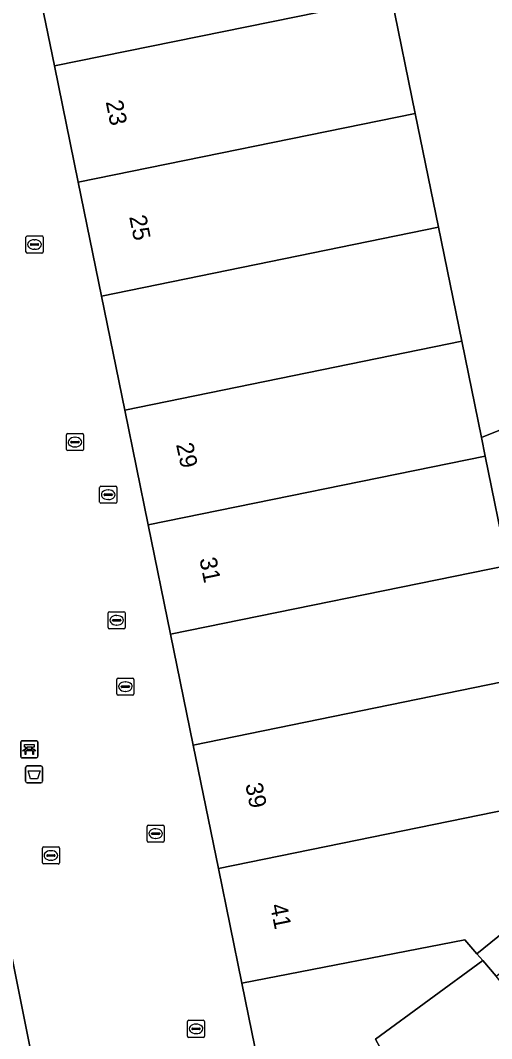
# Model space of a CAD drawing. Extents: x 161087 to 161926, y 382572 to 383873.
# Drawn here: x 161252.4 to 161280, y 383413 to 383472.6 of the extents above; entities that cross this region are included whole.
import ezdxf

# ---------------------------------------------------------------- set-up
doc = ezdxf.new("R2010")
doc.units = 0
for name, color, linetype in [('IMGEO_Afvalbak', 7, 'Continuous'), ('IMGEO_Bank', 7, 'Continuous'), ('IMGEO_Brandkraan', 7, 'Continuous'), ('IMGEO_Erf', 7, 'Continuous'), ('IMGEO_Kolk', 7, 'Continuous'), ('IMGEO_Pand', 7, 'Continuous'), ('IMGEO_Pand_nummerreeks', 7, 'Continuous'), ('IMGEO_Rijbaan_lokaal_open', 7, 'Continuous'), ('IMGEO_Rioolput', 7, 'Continuous'), ('IMGEO_Voetgangersgebied_open', 7, 'Continuous')]:
    doc.layers.add(name, color=color, linetype=linetype)

msp = doc.modelspace()

# ---------------------------------------------------------------- linework, layer by layer
at = {"layer": 'IMGEO_Afvalbak'}
for p, q in [((161252.709, 383428.08), (161252.709, 383428.88)), ((161252.709, 383428.88), (161252.709, 383428.08)), ((161252.809, 383428.98), (161253.599, 383428.98)), ((161253.599, 383428.98), (161252.809, 383428.98)), ((161253.699, 383428.88), (161253.699, 383428.08)), ((161253.699, 383428.08), (161253.699, 383428.88)), ((161253.599, 383427.98), (161252.809, 383427.98)), ((161252.809, 383427.98), (161253.599, 383427.98))]:
    msp.add_line(p, q, dxfattribs=at)
msp.add_lwpolyline([(161252.852, 383428.694), (161253.556, 383428.694), (161253.407, 383428.224), (161253.001, 383428.224), (161252.852, 383428.694)], dxfattribs=at)
for centre, start, end in [((161252.809, 383428.88), 90, 180), ((161252.809, 383428.88), 90, 180), ((161253.599, 383428.88), 0, 90), ((161253.599, 383428.88), 360, 90), ((161252.809, 383428.08), 180, 270), ((161252.809, 383428.08), 180, 270), ((161253.599, 383428.08), 270, 0), ((161253.599, 383428.08), 270, 0)]:
    msp.add_arc(centre, 0.1, start, end, dxfattribs=at)
at = {"layer": 'IMGEO_Bank'}
for p, q in [((161252.497, 383430.454), (161253.338, 383430.454)), ((161253.338, 383430.454), (161252.497, 383430.454)), ((161252.422, 383429.529), (161252.422, 383430.37)), ((161252.422, 383430.37), (161252.422, 383429.529)), ((161253.119, 383429.852), (161252.726, 383429.852)), ((161252.731, 383429.96), (161252.731, 383430.066)), ((161252.775, 383430.066), (161252.775, 383429.96)), ((161253.063, 383430.072), (161252.781, 383430.072)), ((161252.781, 383429.954), (161253.063, 383429.954)), ((161253.069, 383429.96), (161253.069, 383430.066)), ((161253.113, 383430.066), (161253.113, 383429.96)), ((161253.422, 383430.379), (161253.422, 383429.538)), ((161253.422, 383429.538), (161253.422, 383430.379)), ((161253.347, 383429.454), (161252.506, 383429.454)), ((161252.506, 383429.454), (161253.347, 383429.454))]:
    msp.add_line(p, q, dxfattribs=at)
for points in [[(161252.669, 383429.852), (161252.527, 383429.852), (161252.639, 383429.954), (161252.725, 383429.954)], [(161252.725, 383430.072), (161252.639, 383430.072), (161252.639, 383430.233), (161253.202, 383430.233), (161253.202, 383430.072), (161253.119, 383430.072)], [(161252.719, 383429.845), (161252.719, 383429.638), (161252.676, 383429.638), (161252.676, 383429.845)], [(161253.119, 383429.954), (161253.202, 383429.954), (161253.314, 383429.852), (161253.175, 383429.852)], [(161253.169, 383429.845), (161253.169, 383429.638), (161253.125, 383429.638), (161253.125, 383429.845)]]:
    msp.add_lwpolyline(points, dxfattribs=at)
for centre, radius, start, end in [((161252.5, 383430.376), 0.0779, 92.4484, 184.28452), ((161252.5, 383430.376), 0.0779, 92.4484, 184.28452), ((161253.344, 383430.376), 0.0779, 2.4484, 94.28452), ((161253.344, 383430.376), 0.0779, 2.4484, 94.28452), ((161252.669, 383429.845), 0.00671, 2.89567, 87.10433), ((161252.726, 383429.845), 0.00671, 92.89567, 177.10433), ((161252.724, 383430.065), 0.00671, 2.89567, 87.10433), ((161252.724, 383429.961), 0.00671, 272.89567, 357.10433), ((161252.781, 383430.065), 0.00671, 92.89567, 177.10433), ((161252.781, 383429.961), 0.00671, 182.89567, 267.10433), ((161253.063, 383430.065), 0.00671, 2.89567, 87.10433), ((161253.063, 383429.961), 0.00671, 272.89567, 357.10433), ((161253.12, 383430.065), 0.00671, 92.89567, 177.10433), ((161253.12, 383429.961), 0.00671, 182.89567, 267.10433), ((161253.118, 383429.845), 0.00671, 2.89567, 87.10433), ((161253.175, 383429.845), 0.00671, 92.89567, 177.10433), ((161252.5, 383429.532), 0.0779, 182.4484, 274.28452), ((161252.5, 383429.532), 0.0779, 182.4484, 274.28452), ((161253.344, 383429.532), 0.0779, 272.4484, 4.28452), ((161253.344, 383429.532), 0.0779, 272.4484, 4.28452)]:
    msp.add_arc(centre, radius, start, end, dxfattribs=at)
at = {"layer": 'IMGEO_Brandkraan'}
for p, q in [((161257.116, 383445.351), (161257.968, 383445.351)), ((161257.041, 383444.425), (161257.041, 383445.277)), ((161257.3, 383444.845), (161257.3, 383444.857)), ((161257.738, 383444.808), (161257.34, 383444.808)), ((161257.343, 383444.894), (161257.741, 383444.894)), ((161257.529, 383445.131), (161257.554, 383445.131)), ((161257.784, 383444.857), (161257.784, 383444.845)), ((161258.042, 383445.277), (161258.042, 383444.425)), ((161257.968, 383444.351), (161257.116, 383444.351)), ((161257.552, 383444.571), (161257.527, 383444.571))]:
    msp.add_line(p, q, dxfattribs=at)
for points in [[(161257.116, 383445.351), (161257.968, 383445.351)], [(161257.041, 383444.425), (161257.041, 383445.277)], [(161258.042, 383445.277), (161258.042, 383444.425)], [(161257.968, 383444.351), (161257.116, 383444.351)]]:
    msp.add_lwpolyline(points, dxfattribs=at)
for centre, radius, start, end in [((161257.118, 383445.275), 0.0765, 91.55205, 178.44795), ((161257.118, 383445.275), 0.0765, 91.55205, 178.44795), ((161257.966, 383445.275), 0.0765, 1.55205, 88.44795), ((161257.966, 383445.275), 0.0765, 1.55205, 88.44795), ((161257.34, 383444.854), 0.0403, 85.87752, 175.75265), ((161257.337, 383444.844), 0.0366, 178.93798, 274.71019), ((161257.741, 383444.851), 0.043, 264.86636, 352.45326), ((161257.745, 383444.856), 0.0386, 1.73085, 96.63898), ((161257.118, 383444.427), 0.0765, 181.55205, 268.44795), ((161257.118, 383444.427), 0.0765, 181.55205, 268.44795), ((161257.966, 383444.427), 0.0765, 271.55205, 358.44795), ((161257.966, 383444.427), 0.0765, 271.55205, 358.44795)]:
    msp.add_arc(centre, radius, start, end, dxfattribs=at)
for centre, major_axis, ratio, start_param, end_param in [((161257.528, 383444.851), (-0.387, 0.002), 0.722429, 4.712389, 7.853982), ((161257.553, 383444.851), (-0.39, 0.002), 0.717154, 1.570796, 4.712389)]:
    msp.add_ellipse(centre, major_axis=major_axis, ratio=ratio, start_param=start_param, end_param=end_param, dxfattribs=at)
at = {"layer": 'IMGEO_Erf'}
msp.add_lwpolyline([(161300.471, 383452.88), (161298.208, 383455.819), (161279.377, 383448.196), (161279.598, 383447.115), (161280.905, 383440.714), (161282.23, 383434.225), (161283.705, 383426.999), (161281.073, 383426.46), (161282.28, 383420.557), (161279.094, 383417.987), (161279.445, 383417.58), (161280.227, 383416.672), (161285.524, 383420.675), (161283.192, 383423.925), (161284.548, 383425.338), (161287.507, 383428.422), (161285.724, 383431.07), (161285.865, 383431.179), (161287.119, 383432.153), (161285.863, 383438.531), (161285.264, 383441.572), (161289.598, 383444.795)], close=True, dxfattribs=at)
at = {"layer": 'IMGEO_Kolk'}
for p, q in [((161252.729, 383459.07), (161252.729, 383459.922)), ((161252.804, 383459.996), (161253.656, 383459.996)), ((161253.217, 383459.776), (161253.242, 383459.776)), ((161253.73, 383459.922), (161253.73, 383459.07)), ((161252.988, 383459.49), (161252.988, 383459.502)), ((161253.426, 383459.453), (161253.028, 383459.453)), ((161253.031, 383459.539), (161253.429, 383459.539)), ((161253.24, 383459.216), (161253.215, 383459.216)), ((161253.472, 383459.502), (161253.472, 383459.49)), ((161253.656, 383458.996), (161252.804, 383458.996)), ((161255.095, 383447.506), (161255.095, 383448.358)), ((161255.17, 383448.432), (161256.022, 383448.432)), ((161256.096, 383448.358), (161256.096, 383447.506)), ((161255.354, 383447.926), (161255.354, 383447.938)), ((161255.792, 383447.889), (161255.394, 383447.889)), ((161255.397, 383447.975), (161255.795, 383447.975)), ((161255.583, 383448.212), (161255.608, 383448.212)), ((161255.838, 383447.938), (161255.838, 383447.926)), ((161256.022, 383447.432), (161255.17, 383447.432)), ((161255.606, 383447.652), (161255.581, 383447.652)), ((161258.043, 383433.192), (161258.043, 383434.044)), ((161258.118, 383434.118), (161258.97, 383434.118)), ((161259.044, 383434.044), (161259.044, 383433.192)), ((161258.302, 383433.612), (161258.302, 383433.624)), ((161258.74, 383433.575), (161258.342, 383433.575)), ((161258.345, 383433.661), (161258.743, 383433.661)), ((161258.531, 383433.898), (161258.556, 383433.898)), ((161258.786, 383433.624), (161258.786, 383433.612)), ((161258.97, 383433.118), (161258.118, 383433.118)), ((161258.554, 383433.338), (161258.529, 383433.338)), ((161259.815, 383424.588), (161259.815, 383425.44)), ((161259.89, 383425.514), (161260.742, 383425.514)), ((161260.117, 383425.057), (161260.515, 383425.057)), ((161260.303, 383425.294), (161260.328, 383425.294)), ((161260.816, 383425.44), (161260.816, 383424.588)), ((161260.742, 383424.514), (161259.89, 383424.514)), ((161260.074, 383425.008), (161260.074, 383425.02)), ((161260.512, 383424.971), (161260.114, 383424.971)), ((161260.326, 383424.734), (161260.301, 383424.734)), ((161260.558, 383425.02), (161260.558, 383425.008)), ((161253.689, 383423.31), (161253.689, 383424.162)), ((161253.764, 383424.236), (161254.616, 383424.236)), ((161254.177, 383424.016), (161254.202, 383424.016)), ((161254.69, 383424.162), (161254.69, 383423.31)), ((161253.948, 383423.73), (161253.948, 383423.742)), ((161254.386, 383423.693), (161253.988, 383423.693)), ((161253.991, 383423.779), (161254.389, 383423.779)), ((161254.2, 383423.456), (161254.175, 383423.456)), ((161254.432, 383423.742), (161254.432, 383423.73)), ((161254.616, 383423.236), (161253.764, 383423.236)), ((161262.177, 383413.16), (161262.177, 383414.012)), ((161262.252, 383414.086), (161263.104, 383414.086)), ((161262.665, 383413.866), (161262.69, 383413.866)), ((161263.178, 383414.012), (161263.178, 383413.16)), ((161262.436, 383413.58), (161262.436, 383413.592)), ((161262.874, 383413.543), (161262.476, 383413.543)), ((161262.479, 383413.629), (161262.877, 383413.629)), ((161262.688, 383413.306), (161262.663, 383413.306)), ((161262.92, 383413.592), (161262.92, 383413.58)), ((161263.104, 383413.086), (161262.252, 383413.086))]:
    msp.add_line(p, q, dxfattribs=at)
for points in [[(161252.729, 383459.07), (161252.729, 383459.922)], [(161252.804, 383459.996), (161253.656, 383459.996)], [(161253.73, 383459.922), (161253.73, 383459.07)], [(161253.656, 383458.996), (161252.804, 383458.996)], [(161255.095, 383447.506), (161255.095, 383448.358)], [(161255.17, 383448.432), (161256.022, 383448.432)], [(161256.096, 383448.358), (161256.096, 383447.506)], [(161256.022, 383447.432), (161255.17, 383447.432)], [(161258.043, 383433.192), (161258.043, 383434.044)], [(161258.118, 383434.118), (161258.97, 383434.118)], [(161259.044, 383434.044), (161259.044, 383433.192)], [(161258.97, 383433.118), (161258.118, 383433.118)], [(161259.815, 383424.588), (161259.815, 383425.44)], [(161259.89, 383425.514), (161260.742, 383425.514)], [(161260.816, 383425.44), (161260.816, 383424.588)], [(161260.742, 383424.514), (161259.89, 383424.514)], [(161253.689, 383423.31), (161253.689, 383424.162)], [(161253.764, 383424.236), (161254.616, 383424.236)], [(161254.69, 383424.162), (161254.69, 383423.31)], [(161254.616, 383423.236), (161253.764, 383423.236)], [(161262.177, 383413.16), (161262.177, 383414.012)], [(161262.252, 383414.086), (161263.104, 383414.086)], [(161263.178, 383414.012), (161263.178, 383413.16)], [(161263.104, 383413.086), (161262.252, 383413.086)]]:
    msp.add_lwpolyline(points, dxfattribs=at)
for centre, radius, start, end in [((161252.806, 383459.92), 0.0765, 91.55205, 178.44795), ((161252.806, 383459.92), 0.0765, 91.55205, 178.44795), ((161253.654, 383459.92), 0.0765, 1.55205, 88.44795), ((161253.654, 383459.92), 0.0765, 1.55205, 88.44795), ((161252.806, 383459.072), 0.0765, 181.55205, 268.44795), ((161252.806, 383459.072), 0.0765, 181.55205, 268.44795), ((161253.028, 383459.499), 0.0403, 85.87752, 175.75265), ((161253.025, 383459.489), 0.0366, 178.93798, 274.71019), ((161253.429, 383459.496), 0.043, 264.86636, 352.45326), ((161253.433, 383459.501), 0.0386, 1.73085, 96.63898), ((161253.654, 383459.072), 0.0765, 271.55205, 358.44795), ((161253.654, 383459.072), 0.0765, 271.55205, 358.44795), ((161255.172, 383448.356), 0.0765, 91.55205, 178.44795), ((161255.172, 383448.356), 0.0765, 91.55205, 178.44795), ((161256.02, 383448.356), 0.0765, 1.55205, 88.44795), ((161256.02, 383448.356), 0.0765, 1.55205, 88.44795), ((161255.394, 383447.935), 0.0403, 85.87752, 175.75265), ((161255.391, 383447.925), 0.0366, 178.93798, 274.71019), ((161255.795, 383447.932), 0.043, 264.86636, 352.45326), ((161255.799, 383447.937), 0.0386, 1.73085, 96.63898), ((161255.172, 383447.508), 0.0765, 181.55205, 268.44795), ((161255.172, 383447.508), 0.0765, 181.55205, 268.44795), ((161256.02, 383447.508), 0.0765, 271.55205, 358.44795), ((161256.02, 383447.508), 0.0765, 271.55205, 358.44795), ((161258.12, 383434.042), 0.0765, 91.55205, 178.44795), ((161258.12, 383434.042), 0.0765, 91.55205, 178.44795), ((161258.968, 383434.042), 0.0765, 1.55205, 88.44795), ((161258.968, 383434.042), 0.0765, 1.55205, 88.44795), ((161258.342, 383433.621), 0.0403, 85.87752, 175.75265), ((161258.339, 383433.611), 0.0366, 178.93798, 274.71019), ((161258.743, 383433.618), 0.043, 264.86636, 352.45326), ((161258.747, 383433.623), 0.0386, 1.73085, 96.63898), ((161258.12, 383433.194), 0.0765, 181.55205, 268.44795), ((161258.12, 383433.194), 0.0765, 181.55205, 268.44795), ((161258.968, 383433.194), 0.0765, 271.55205, 358.44795), ((161258.968, 383433.194), 0.0765, 271.55205, 358.44795), ((161259.892, 383425.438), 0.0765, 91.55205, 178.44795), ((161259.892, 383425.438), 0.0765, 91.55205, 178.44795), ((161260.114, 383425.017), 0.0403, 85.87752, 175.75265), ((161260.519, 383425.019), 0.0386, 1.73085, 96.63898), ((161260.74, 383425.438), 0.0765, 1.55205, 88.44795), ((161260.74, 383425.438), 0.0765, 1.55205, 88.44795), ((161259.892, 383424.59), 0.0765, 181.55205, 268.44795), ((161259.892, 383424.59), 0.0765, 181.55205, 268.44795), ((161260.111, 383425.007), 0.0366, 178.93798, 274.71019), ((161260.515, 383425.014), 0.043, 264.86636, 352.45326), ((161260.74, 383424.59), 0.0765, 271.55205, 358.44795), ((161260.74, 383424.59), 0.0765, 271.55205, 358.44795), ((161253.766, 383424.16), 0.0765, 91.55205, 178.44795), ((161253.766, 383424.16), 0.0765, 91.55205, 178.44795), ((161254.614, 383424.16), 0.0765, 1.55205, 88.44795), ((161254.614, 383424.16), 0.0765, 1.55205, 88.44795), ((161253.766, 383423.312), 0.0765, 181.55205, 268.44795), ((161253.766, 383423.312), 0.0765, 181.55205, 268.44795), ((161253.988, 383423.739), 0.0403, 85.87752, 175.75265), ((161253.985, 383423.729), 0.0366, 178.93798, 274.71019), ((161254.389, 383423.736), 0.043, 264.86636, 352.45326), ((161254.393, 383423.741), 0.0386, 1.73085, 96.63898), ((161254.614, 383423.312), 0.0765, 271.55205, 358.44795), ((161254.614, 383423.312), 0.0765, 271.55205, 358.44795), ((161262.254, 383414.01), 0.0765, 91.55205, 178.44795), ((161262.254, 383414.01), 0.0765, 91.55205, 178.44795), ((161263.102, 383414.01), 0.0765, 1.55205, 88.44795), ((161263.102, 383414.01), 0.0765, 1.55205, 88.44795), ((161262.254, 383413.162), 0.0765, 181.55205, 268.44795), ((161262.254, 383413.162), 0.0765, 181.55205, 268.44795), ((161262.476, 383413.589), 0.0403, 85.87752, 175.75265), ((161262.473, 383413.579), 0.0366, 178.93798, 274.71019), ((161262.877, 383413.586), 0.043, 264.86636, 352.45326), ((161262.881, 383413.591), 0.0386, 1.73085, 96.63898), ((161263.102, 383413.162), 0.0765, 271.55205, 358.44795), ((161263.102, 383413.162), 0.0765, 271.55205, 358.44795)]:
    msp.add_arc(centre, radius, start, end, dxfattribs=at)
for centre, major_axis, ratio, start_param, end_param in [((161253.216, 383459.496), (-0.387, 0.002), 0.722429, 4.712389, 7.853982), ((161253.241, 383459.496), (-0.39, 0.002), 0.717154, 1.570796, 4.712389), ((161255.582, 383447.932), (-0.387, 0.002), 0.722429, 4.712389, 7.853982), ((161255.607, 383447.932), (-0.39, 0.002), 0.717154, 1.570796, 4.712389), ((161258.53, 383433.618), (-0.387, 0.002), 0.722429, 4.712389, 7.853982), ((161258.555, 383433.618), (-0.39, 0.002), 0.717154, 1.570796, 4.712389), ((161260.302, 383425.014), (-0.387, 0.002), 0.722429, 4.712389, 7.853982), ((161260.327, 383425.014), (-0.39, 0.002), 0.717154, 1.570796, 4.712389), ((161254.176, 383423.736), (-0.387, 0.002), 0.722429, 4.712389, 7.853982), ((161254.201, 383423.736), (-0.39, 0.002), 0.717154, 1.570796, 4.712389), ((161262.664, 383413.586), (-0.387, 0.002), 0.722429, 4.712389, 7.853982), ((161262.689, 383413.586), (-0.39, 0.002), 0.717154, 1.570796, 4.712389)]:
    msp.add_ellipse(centre, major_axis=major_axis, ratio=ratio, start_param=start_param, end_param=end_param, dxfattribs=at)
at = {"layer": 'IMGEO_Pand'}
for points in [[(161272.736, 383480.727), (161253.012, 383476.692), (161254.39, 383469.948), (161274.113, 383473.983)], [(161274.113, 383473.983), (161254.39, 383469.948), (161255.781, 383463.14), (161275.503, 383467.175)], [(161275.503, 383467.175), (161255.781, 383463.14), (161257.143, 383456.474), (161276.864, 383460.508)], [(161276.864, 383460.508), (161257.143, 383456.474), (161258.506, 383449.8), (161278.226, 383453.834)], [(161278.226, 383453.834), (161258.506, 383449.8), (161259.879, 383443.081), (161279.598, 383447.115), (161279.377, 383448.196)], [(161279.598, 383447.115), (161259.879, 383443.081), (161261.187, 383436.681), (161280.905, 383440.714)], [(161280.905, 383440.714), (161261.187, 383436.681), (161262.513, 383430.191), (161282.23, 383434.225)], [(161282.23, 383434.225), (161262.513, 383430.191), (161263.989, 383422.964), (161281.073, 383426.46), (161283.705, 383426.999)], [(161279.094, 383417.987), (161282.28, 383420.557), (161281.073, 383426.46), (161263.989, 383422.964), (161265.359, 383416.26), (161278.394, 383418.801)], [(161217.126, 383407.179), (161223.07, 383406.419), (161252.972, 383412.46), (161250.958, 383422.411), (161224.828, 383416.868), (161218.433, 383417.593), (161218.407, 383417.384)], [(161274.915, 383407.829), (161275.701, 383408.303), (161273.18, 383412.975), (161279.445, 383417.58), (161279.094, 383417.987), (161278.394, 383418.801), (161265.359, 383416.26), (161267.664, 383404.977), (161271.229, 383405.609)], [(161274.915, 383407.829), (161285.256, 383392.868), (161294.274, 383383.417), (161295.51, 383384.493), (161299.58, 383388.035), (161301.654, 383389.841), (161280.227, 383416.672), (161279.445, 383417.58), (161273.18, 383412.975), (161275.701, 383408.303)]]:
    msp.add_lwpolyline(points, close=True, dxfattribs=at)
at = {"layer": 'IMGEO_Rijbaan_lokaal_open'}
msp.add_lwpolyline([(161284.869, 383527.208), (161270.679, 383525.311), (161272.08, 383518.336), (161265.46, 383516.97), (161265.343, 383516.946), (161268.558, 383501.196), (161275.338, 383502.609), (161276.749, 383495.819), (161276.752, 383495.82), (161278.16, 383488.928), (161271.343, 383487.55), (161272.736, 383480.727), (161274.113, 383473.983), (161275.503, 383467.175), (161276.864, 383460.508), (161278.226, 383453.834), (161279.377, 383448.196), (161298.208, 383455.819)], dxfattribs=at)
at = {"layer": 'IMGEO_Rioolput'}
for p, q in [((161257.536, 383437.076), (161257.536, 383437.928)), ((161257.611, 383438.002), (161258.463, 383438.002)), ((161258.024, 383437.782), (161258.049, 383437.782)), ((161258.537, 383437.928), (161258.537, 383437.076)), ((161258.463, 383437.002), (161257.611, 383437.002)), ((161257.795, 383437.496), (161257.795, 383437.508)), ((161258.233, 383437.459), (161257.835, 383437.459)), ((161257.838, 383437.545), (161258.236, 383437.545)), ((161258.047, 383437.222), (161258.022, 383437.222)), ((161258.279, 383437.508), (161258.279, 383437.496))]:
    msp.add_line(p, q, dxfattribs=at)
for points in [[(161257.536, 383437.076), (161257.536, 383437.928)], [(161257.611, 383438.002), (161258.463, 383438.002)], [(161258.537, 383437.928), (161258.537, 383437.076)], [(161258.463, 383437.002), (161257.611, 383437.002)]]:
    msp.add_lwpolyline(points, dxfattribs=at)
for centre, radius, start, end in [((161257.613, 383437.926), 0.0765, 91.55205, 178.44795), ((161257.613, 383437.926), 0.0765, 91.55205, 178.44795), ((161258.461, 383437.926), 0.0765, 1.55205, 88.44795), ((161258.461, 383437.926), 0.0765, 1.55205, 88.44795), ((161257.613, 383437.078), 0.0765, 181.55205, 268.44795), ((161257.613, 383437.078), 0.0765, 181.55205, 268.44795), ((161257.835, 383437.505), 0.0403, 85.87752, 175.75265), ((161257.832, 383437.495), 0.0366, 178.93798, 274.71019), ((161258.236, 383437.502), 0.043, 264.86636, 352.45326), ((161258.24, 383437.507), 0.0386, 1.73085, 96.63898), ((161258.461, 383437.078), 0.0765, 271.55205, 358.44795), ((161258.461, 383437.078), 0.0765, 271.55205, 358.44795)]:
    msp.add_arc(centre, radius, start, end, dxfattribs=at)
for centre, major_axis, ratio, start_param, end_param in [((161258.023, 383437.502), (-0.387, 0.002), 0.722429, 4.712389, 7.853982), ((161258.048, 383437.502), (-0.39, 0.002), 0.717154, 1.570796, 4.712389)]:
    msp.add_ellipse(centre, major_axis=major_axis, ratio=ratio, start_param=start_param, end_param=end_param, dxfattribs=at)
at = {"layer": 'IMGEO_Voetgangersgebied_open'}
for points in [[(161239.444, 383478.911), (161240.871, 383472), (161242.662, 383463.248), (161242.705, 383463.034), (161244.036, 383456.376), (161245.455, 383449.516), (161245.501, 383449.291), (161246.992, 383442.001), (161247.022, 383441.852), (161247.049, 383441.721), (161248.42, 383434.949), (161249.661, 383428.816), (161250.958, 383422.411), (161252.972, 383412.46)], [(161267.664, 383404.977), (161265.359, 383416.26), (161263.989, 383422.964), (161262.513, 383430.191), (161261.187, 383436.681), (161259.879, 383443.081), (161258.506, 383449.8), (161257.143, 383456.474), (161255.781, 383463.14), (161254.39, 383469.948), (161253.012, 383476.692)]]:
    msp.add_lwpolyline(points, dxfattribs=at)

# ---------------------------------------------------------------- texts
at = {"layer": 'IMGEO_Pand_nummerreeks'}
for s, rotation, p in [('23', 281.54489, (161257.39, 383467.85)), ('25', 281.54489, (161258.765, 383461.122)), ('29', 282.30119, (161261.504, 383447.792)), ('31', 281.47613, (161262.869, 383441.091)), ('39', 281.54489, (161265.554, 383427.892)), ('41', 281.55704, (161267.001, 383420.816))]:
    msp.add_text(s, height=1, rotation=rotation, dxfattribs=at).set_placement(p)

doc.saveas('drawing.dxf')
